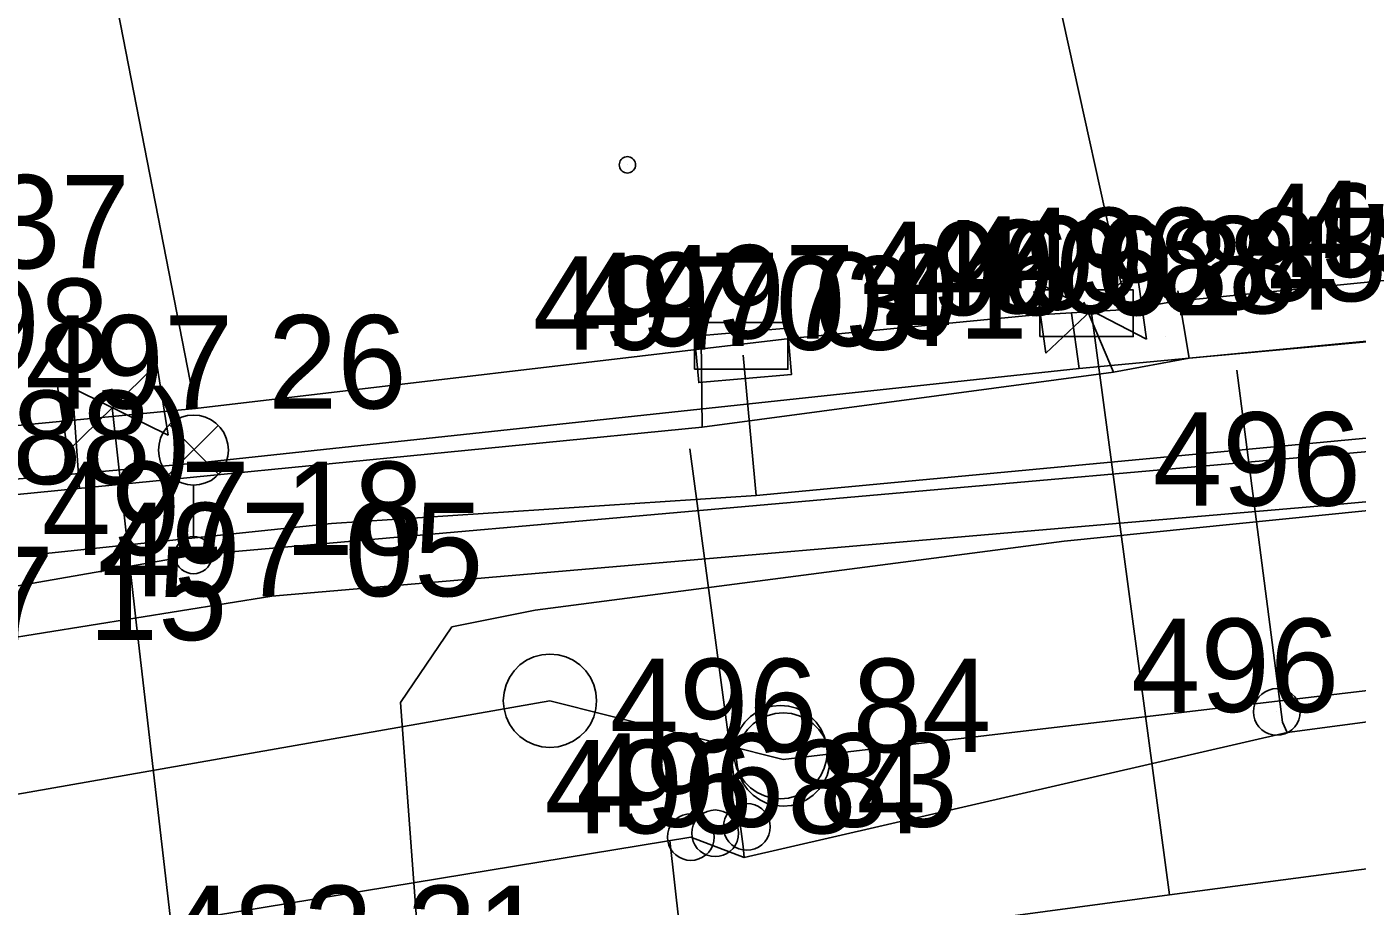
# Model space of a CAD drawing. Extents: x -695326 to -694942, y -1122979 to -1122738.
# Drawn here: x -695209.66 to -695195.4, y -1122779.07 to -1122769.65 of the extents above; entities that cross this region are included whole.
import ezdxf

# ---------------------------------------------------------------- set-up
doc = ezdxf.new("R2010")
doc.units = 0
for name, color, linetype in [('Budovy', 7, 'Continuous'), ('Level 26', 7, 'Continuous'), ('Level 29', 7, 'Continuous'), ('Level 30', 7, 'Continuous'), ('Level 31', 7, 'Continuous'), ('Level 33', 7, 'Continuous'), ('Level 35', 7, 'Continuous'), ('Level 36', 7, 'Continuous'), ('Level 38', 7, 'Continuous'), ('Level 44', 7, 'Continuous'), ('Level 45', 7, 'Continuous'), ('Level 48', 7, 'Continuous'), ('Level 51', 7, 'Continuous'), ('Level 53', 7, 'Continuous'), ('Rozhraní ploch', 7, 'Continuous')]:
    doc.layers.add(name, color=color, linetype=linetype)

msp = doc.modelspace()

# ---------------------------------------------------------------- linework, layer by layer
at = {"layer": 'Budovy'}
for p, q in [((-695197.87, -1122772.68), (-695198.83, -1122768.31)), ((-695207.85, -1122773.74), (-695208.85, -1122768.6)), ((-695203.22, -1122771.13), (-695203.22, -1122771.13)), ((-695194.73, -1122772.33), (-695197.34, -1122772.59)), ((-695197.87, -1122772.68), (-695198.88, -1122772.74)), ((-695197.34, -1122772.59), (-695197.87, -1122772.68)), ((-695198.88, -1122772.74), (-695201.48, -1122772.99)), ((-695201.48, -1122772.99), (-695207.85, -1122773.74)), ((-695207.85, -1122773.74), (-695215.17, -1122774.44))]:
    msp.add_line(p, q, dxfattribs=at)
msp.add_lwpolyline([(-695203.132, -1122771.13), (-695203.134, -1122771.115), (-695203.138, -1122771.1), (-695203.144, -1122771.086), (-695203.153, -1122771.074), (-695203.164, -1122771.063), (-695203.176, -1122771.054), (-695203.19, -1122771.048), (-695203.205, -1122771.044), (-695203.22, -1122771.042), (-695203.235, -1122771.044), (-695203.25, -1122771.048), (-695203.264, -1122771.054), (-695203.276, -1122771.063), (-695203.287, -1122771.074), (-695203.296, -1122771.086), (-695203.302, -1122771.1), (-695203.306, -1122771.115), (-695203.307, -1122771.13), (-695203.306, -1122771.145), (-695203.302, -1122771.16), (-695203.296, -1122771.174), (-695203.287, -1122771.186), (-695203.276, -1122771.197), (-695203.264, -1122771.206), (-695203.25, -1122771.212), (-695203.235, -1122771.216), (-695203.22, -1122771.217), (-695203.205, -1122771.216), (-695203.19, -1122771.212), (-695203.176, -1122771.206), (-695203.164, -1122771.197), (-695203.153, -1122771.186), (-695203.144, -1122771.174), (-695203.138, -1122771.16), (-695203.134, -1122771.145), (-695203.132, -1122771.13)], dxfattribs=at)
at = {"layer": 'Level 26'}
msp.add_line((-695207.87, -1122775.31), (-695207.87, -1122775.31), dxfattribs=at)
for points in [[(-695207.495, -1122774.185), (-695207.501, -1122774.12), (-695207.518, -1122774.057), (-695207.545, -1122773.997), (-695207.583, -1122773.944), (-695207.629, -1122773.898), (-695207.682, -1122773.86), (-695207.742, -1122773.833), (-695207.805, -1122773.816), (-695207.87, -1122773.81), (-695207.935, -1122773.816), (-695207.998, -1122773.833), (-695208.057, -1122773.86), (-695208.111, -1122773.898), (-695208.157, -1122773.944), (-695208.195, -1122773.997), (-695208.222, -1122774.057), (-695208.239, -1122774.12), (-695208.245, -1122774.185), (-695208.239, -1122774.25), (-695208.222, -1122774.313), (-695208.195, -1122774.372), (-695208.157, -1122774.426), (-695208.111, -1122774.472), (-695208.057, -1122774.51), (-695207.998, -1122774.537), (-695207.935, -1122774.554), (-695207.87, -1122774.56), (-695207.805, -1122774.554), (-695207.742, -1122774.537), (-695207.682, -1122774.51), (-695207.629, -1122774.472), (-695207.583, -1122774.426), (-695207.545, -1122774.372), (-695207.518, -1122774.313), (-695207.501, -1122774.25), (-695207.495, -1122774.185)], [(-695208.134, -1122774.448), (-695207.606, -1122773.92)], [(-695207.598, -1122774.445), (-695208.126, -1122773.916)], [(-695207.87, -1122775.11), (-695207.87, -1122774.56)], [(-695207.67, -1122775.31), (-695207.673, -1122775.275), (-695207.682, -1122775.242), (-695207.697, -1122775.21), (-695207.717, -1122775.181), (-695207.741, -1122775.157), (-695207.77, -1122775.137), (-695207.802, -1122775.122), (-695207.835, -1122775.113), (-695207.87, -1122775.11), (-695207.905, -1122775.113), (-695207.938, -1122775.122), (-695207.97, -1122775.137), (-695207.999, -1122775.157), (-695208.023, -1122775.181), (-695208.043, -1122775.21), (-695208.058, -1122775.242), (-695208.067, -1122775.275), (-695208.07, -1122775.31), (-695208.067, -1122775.345), (-695208.058, -1122775.378), (-695208.043, -1122775.41), (-695208.023, -1122775.439), (-695207.999, -1122775.463), (-695207.97, -1122775.483), (-695207.938, -1122775.498), (-695207.905, -1122775.507), (-695207.87, -1122775.51), (-695207.835, -1122775.507), (-695207.802, -1122775.498), (-695207.77, -1122775.483), (-695207.741, -1122775.463), (-695207.717, -1122775.439), (-695207.697, -1122775.41), (-695207.682, -1122775.378), (-695207.673, -1122775.345), (-695207.67, -1122775.31)]]:
    msp.add_lwpolyline(points, dxfattribs=at)
at = {"layer": 'Level 29'}
for p, q in [((-695196.26, -1122776.99), (-695196.26, -1122776.99)), ((-695201.94, -1122778.22), (-695201.94, -1122778.22)), ((-695202.28, -1122778.29), (-695202.28, -1122778.29))]:
    msp.add_line(p, q, dxfattribs=at)
for points in [[(-695196.01, -1122776.99), (-695196.014, -1122776.947), (-695196.025, -1122776.904), (-695196.043, -1122776.865), (-695196.068, -1122776.829), (-695196.099, -1122776.798), (-695196.135, -1122776.773), (-695196.174, -1122776.755), (-695196.217, -1122776.744), (-695196.26, -1122776.74), (-695196.303, -1122776.744), (-695196.346, -1122776.755), (-695196.385, -1122776.773), (-695196.421, -1122776.798), (-695196.452, -1122776.829), (-695196.477, -1122776.865), (-695196.495, -1122776.904), (-695196.506, -1122776.947), (-695196.51, -1122776.99), (-695196.506, -1122777.033), (-695196.495, -1122777.076), (-695196.477, -1122777.115), (-695196.452, -1122777.151), (-695196.421, -1122777.182), (-695196.385, -1122777.207), (-695196.346, -1122777.225), (-695196.303, -1122777.236), (-695196.26, -1122777.24), (-695196.217, -1122777.236), (-695196.174, -1122777.225), (-695196.135, -1122777.207), (-695196.099, -1122777.182), (-695196.068, -1122777.151), (-695196.043, -1122777.115), (-695196.025, -1122777.076), (-695196.014, -1122777.033), (-695196.01, -1122776.99)], [(-695201.69, -1122778.22), (-695201.694, -1122778.177), (-695201.705, -1122778.134), (-695201.723, -1122778.095), (-695201.748, -1122778.059), (-695201.779, -1122778.028), (-695201.815, -1122778.003), (-695201.854, -1122777.985), (-695201.897, -1122777.974), (-695201.94, -1122777.97), (-695201.983, -1122777.974), (-695202.026, -1122777.985), (-695202.065, -1122778.003), (-695202.101, -1122778.028), (-695202.132, -1122778.059), (-695202.157, -1122778.095), (-695202.175, -1122778.134), (-695202.186, -1122778.177), (-695202.19, -1122778.22), (-695202.186, -1122778.263), (-695202.175, -1122778.306), (-695202.157, -1122778.345), (-695202.132, -1122778.381), (-695202.101, -1122778.412), (-695202.065, -1122778.437), (-695202.026, -1122778.455), (-695201.983, -1122778.466), (-695201.94, -1122778.47), (-695201.897, -1122778.466), (-695201.854, -1122778.455), (-695201.815, -1122778.437), (-695201.779, -1122778.412), (-695201.748, -1122778.381), (-695201.723, -1122778.345), (-695201.705, -1122778.306), (-695201.694, -1122778.263), (-695201.69, -1122778.22)], [(-695202.03, -1122778.29), (-695202.034, -1122778.247), (-695202.045, -1122778.204), (-695202.063, -1122778.165), (-695202.088, -1122778.129), (-695202.119, -1122778.098), (-695202.155, -1122778.073), (-695202.194, -1122778.055), (-695202.237, -1122778.044), (-695202.28, -1122778.04), (-695202.323, -1122778.044), (-695202.366, -1122778.055), (-695202.405, -1122778.073), (-695202.441, -1122778.098), (-695202.472, -1122778.129), (-695202.497, -1122778.165), (-695202.515, -1122778.204), (-695202.526, -1122778.247), (-695202.53, -1122778.29), (-695202.526, -1122778.333), (-695202.515, -1122778.376), (-695202.497, -1122778.415), (-695202.472, -1122778.451), (-695202.441, -1122778.482), (-695202.405, -1122778.507), (-695202.366, -1122778.525), (-695202.323, -1122778.536), (-695202.28, -1122778.54), (-695202.237, -1122778.536), (-695202.194, -1122778.525), (-695202.155, -1122778.507), (-695202.119, -1122778.482), (-695202.088, -1122778.451), (-695202.063, -1122778.415), (-695202.045, -1122778.376), (-695202.034, -1122778.333), (-695202.03, -1122778.29)]]:
    msp.add_lwpolyline(points, dxfattribs=at)
at = {"layer": 'Level 30'}
msp.add_line((-695201.58, -1122777.42), (-695201.58, -1122777.42), dxfattribs=at)
msp.add_lwpolyline([(-695201.08, -1122777.42), (-695201.088, -1122777.333), (-695201.11, -1122777.249), (-695201.147, -1122777.17), (-695201.197, -1122777.099), (-695201.259, -1122777.037), (-695201.33, -1122776.987), (-695201.409, -1122776.95), (-695201.493, -1122776.928), (-695201.58, -1122776.92), (-695201.667, -1122776.928), (-695201.751, -1122776.95), (-695201.83, -1122776.987), (-695201.901, -1122777.037), (-695201.963, -1122777.099), (-695202.013, -1122777.17), (-695202.05, -1122777.249), (-695202.072, -1122777.333), (-695202.08, -1122777.42), (-695202.072, -1122777.507), (-695202.05, -1122777.591), (-695202.013, -1122777.67), (-695201.963, -1122777.741), (-695201.901, -1122777.803), (-695201.83, -1122777.853), (-695201.751, -1122777.89), (-695201.667, -1122777.912), (-695201.58, -1122777.92), (-695201.493, -1122777.912), (-695201.409, -1122777.89), (-695201.33, -1122777.853), (-695201.259, -1122777.803), (-695201.197, -1122777.741), (-695201.147, -1122777.67), (-695201.11, -1122777.591), (-695201.088, -1122777.507), (-695201.08, -1122777.42)], dxfattribs=at)
at = {"layer": 'Level 31'}
msp.add_line((-695198.3, -1122772.72), (-695198.3, -1122772.72), dxfattribs=at)
msp.add_lwpolyline([(-695198.8, -1122772.97), (-695197.8, -1122772.97), (-695197.8, -1122772.47), (-695198.8, -1122772.47), (-695198.8, -1122772.97)], dxfattribs=at)
at = {"layer": 'Level 33'}
msp.add_line((-695202, -1122773.07), (-695202, -1122773.07), dxfattribs=at)
msp.add_lwpolyline([(-695202.5, -1122773.32), (-695201.5, -1122773.32), (-695201.5, -1122772.82), (-695202.5, -1122772.82), (-695202.5, -1122773.32)], dxfattribs=at)
at = {"layer": 'Level 35'}
for points in [[(-695136.63, -1122948.53), (-695156.42, -1122943.14), (-695157.04, -1122922.84), (-695155.73, -1122896.32), (-695206.442, -1122851.419), (-695168.09, -1122856.87), (-695143.02, -1122847.8), (-695126.48, -1122843.49), (-695105.45, -1122831.75), (-695101.92, -1122801.21), (-695100.68, -1122774.21), (-695129.76, -1122766.58), (-695160.07, -1122771.5), (-695180.75, -1122772.92), (-695207.87, -1122775.31), (-695239.17, -1122780.8), (-695257.16, -1122783.99), (-695273.26, -1122787.27), (-695302.66, -1122789.09), (-695325.48, -1122790.75), (-695326.148, -1122790.622)], [(-695196.15, -1122777.21), (-695196.2, -1122777.1), (-695196.69, -1122773.33)], [(-695201.97, -1122778.55), (-695201.98, -1122778.43), (-695202.55, -1122774.17)], [(-695202.765, -1122778.367), (-695200.146, -1122801.735), (-695200.843, -1122803.801), (-695203.541, -1122806.31), (-695208.63, -1122807.517), (-695224.96, -1122804.061), (-695246.426, -1122806.594)]]:
    msp.add_lwpolyline(points, dxfattribs=at)
at = {"layer": 'Level 36'}
for p, q in [((-695197.32, -1122772.48), (-695197.2, -1122773.2)), ((-695198.33, -1122772.6), (-695198.01, -1122773.35)), ((-695197.41, -1122778.95), (-695198.25, -1122772.69)), ((-695202.43, -1122773), (-695202.42, -1122773.94)), ((-695201.84, -1122774.67), (-695201.98, -1122773.17)), ((-695198.01, -1122773.35), (-695197.2, -1122773.2)), ((-695202.42, -1122773.94), (-695198.01, -1122773.35)), ((-695209.09, -1122774.6), (-695209.16, -1122773.64)), ((-695213.4, -1122775.02), (-695202.42, -1122773.94))]:
    msp.add_line(p, q, dxfattribs=at)
for points in [[(-695100.94, -1122767.57), (-695107.09, -1122767.96), (-695119.03, -1122768.43), (-695130.63, -1122769.85), (-695132.36, -1122769.84), (-695141.5, -1122771.21), (-695149.63, -1122772.1), (-695155.54, -1122772.67), (-695162.87, -1122773.48), (-695172.41, -1122774.28), (-695178.84, -1122774.91), (-695196.15, -1122777.21), (-695201.97, -1122778.55), (-695202.54, -1122778.33)], [(-695111.57, -1122769.71), (-695119.64, -1122770.63), (-695139.66, -1122772.9), (-695154.98, -1122774.52), (-695157.91, -1122774.82), (-695165.76, -1122775.56), (-695180.77, -1122777.21), (-695194, -1122778.5), (-695197.41, -1122778.95), (-695200.767, -1122779.4)], [(-695197.2, -1122773.2), (-695194.25, -1122772.93), (-695181.29, -1122771.84)], [(-695175.75, -1122772.47), (-695176.56, -1122773.06), (-695187.02, -1122774), (-695198.54, -1122775.16), (-695204.21, -1122775.9), (-695205.1, -1122776.08), (-695205.65, -1122776.89), (-695205.43, -1122779.88), (-695204.59, -1122783.22), (-695203.26, -1122788.74)], [(-695179.48, -1122772.69), (-695191.73, -1122773.72), (-695201.84, -1122774.67)], [(-695207.986, -1122780.319), (-695208.48, -1122776.06), (-695208.74, -1122773.73)], [(-695201.84, -1122774.67), (-695206.39, -1122774.97), (-695213.13, -1122775.68)], [(-695202.54, -1122778.33), (-695213.92, -1122780.2), (-695217.68, -1122780.73), (-695219.33, -1122780.83), (-695232.79, -1122782.89), (-695236.46, -1122783.38), (-695241.94, -1122784.19), (-695242.5, -1122784.28), (-695260, -1122786.97), (-695260.32, -1122786.95), (-695261.14, -1122787.15), (-695268.21, -1122788.14), (-695273.22, -1122788.93), (-695275.82, -1122789.27), (-695282.84, -1122790.05), (-695286, -1122790.17), (-695287.76, -1122790.3), (-695311.24, -1122790.11), (-695326.15, -1122789.614)]]:
    msp.add_lwpolyline(points, dxfattribs=at)
at = {"layer": 'Level 38'}
for p, q in [((-695143.62, -1122770.67), (-695201.55, -1122777.5)), ((-695204.05, -1122776.87), (-695243.7, -1122783.83)), ((-695201.55, -1122777.5), (-695204.05, -1122776.87))]:
    msp.add_line(p, q, dxfattribs=at)
at = {"layer": 'Level 44'}
for p, q in [((-695201.98, -1122773.17), (-695201.98, -1122773.17)), ((-695204.05, -1122776.87), (-695204.05, -1122776.87)), ((-695201.55, -1122777.5), (-695201.55, -1122777.5)), ((-695202.54, -1122778.33), (-695202.54, -1122778.33))]:
    msp.add_line(p, q, dxfattribs=at)
for points in [[(-695202.456, -1122773.462), (-695201.46, -1122773.375), (-695201.504, -1122772.878), (-695202.5, -1122772.965), (-695202.456, -1122773.462)], [(-695203.55, -1122776.87), (-695203.558, -1122776.783), (-695203.58, -1122776.699), (-695203.617, -1122776.62), (-695203.667, -1122776.549), (-695203.729, -1122776.487), (-695203.8, -1122776.437), (-695203.879, -1122776.4), (-695203.963, -1122776.378), (-695204.05, -1122776.37), (-695204.137, -1122776.378), (-695204.221, -1122776.4), (-695204.3, -1122776.437), (-695204.371, -1122776.487), (-695204.433, -1122776.549), (-695204.483, -1122776.62), (-695204.52, -1122776.699), (-695204.542, -1122776.783), (-695204.55, -1122776.87), (-695204.542, -1122776.957), (-695204.52, -1122777.041), (-695204.483, -1122777.12), (-695204.433, -1122777.191), (-695204.371, -1122777.253), (-695204.3, -1122777.303), (-695204.221, -1122777.34), (-695204.137, -1122777.362), (-695204.05, -1122777.37), (-695203.963, -1122777.362), (-695203.879, -1122777.34), (-695203.8, -1122777.303), (-695203.729, -1122777.253), (-695203.667, -1122777.191), (-695203.617, -1122777.12), (-695203.58, -1122777.041), (-695203.558, -1122776.957), (-695203.55, -1122776.87)], [(-695201.05, -1122777.5), (-695201.058, -1122777.413), (-695201.08, -1122777.329), (-695201.117, -1122777.25), (-695201.167, -1122777.179), (-695201.229, -1122777.117), (-695201.3, -1122777.067), (-695201.379, -1122777.03), (-695201.463, -1122777.008), (-695201.55, -1122777), (-695201.637, -1122777.008), (-695201.721, -1122777.03), (-695201.8, -1122777.067), (-695201.871, -1122777.117), (-695201.933, -1122777.179), (-695201.983, -1122777.25), (-695202.02, -1122777.329), (-695202.042, -1122777.413), (-695202.05, -1122777.5), (-695202.042, -1122777.587), (-695202.02, -1122777.671), (-695201.983, -1122777.75), (-695201.933, -1122777.821), (-695201.871, -1122777.883), (-695201.8, -1122777.933), (-695201.721, -1122777.97), (-695201.637, -1122777.992), (-695201.55, -1122778), (-695201.463, -1122777.992), (-695201.379, -1122777.97), (-695201.3, -1122777.933), (-695201.229, -1122777.883), (-695201.167, -1122777.821), (-695201.117, -1122777.75), (-695201.08, -1122777.671), (-695201.058, -1122777.587), (-695201.05, -1122777.5)], [(-695202.29, -1122778.33), (-695202.294, -1122778.287), (-695202.305, -1122778.244), (-695202.323, -1122778.205), (-695202.348, -1122778.169), (-695202.379, -1122778.138), (-695202.415, -1122778.113), (-695202.454, -1122778.095), (-695202.497, -1122778.084), (-695202.54, -1122778.08), (-695202.583, -1122778.084), (-695202.626, -1122778.095), (-695202.665, -1122778.113), (-695202.701, -1122778.138), (-695202.732, -1122778.169), (-695202.757, -1122778.205), (-695202.775, -1122778.244), (-695202.786, -1122778.287), (-695202.79, -1122778.33), (-695202.786, -1122778.373), (-695202.775, -1122778.416), (-695202.757, -1122778.455), (-695202.732, -1122778.491), (-695202.701, -1122778.522), (-695202.665, -1122778.547), (-695202.626, -1122778.565), (-695202.583, -1122778.576), (-695202.54, -1122778.58), (-695202.497, -1122778.576), (-695202.454, -1122778.565), (-695202.415, -1122778.547), (-695202.379, -1122778.522), (-695202.348, -1122778.491), (-695202.323, -1122778.455), (-695202.305, -1122778.416), (-695202.294, -1122778.373), (-695202.29, -1122778.33)]]:
    msp.add_lwpolyline(points, dxfattribs=at)
for points in [[(-695201.46, -1122773.375), (-695202.456, -1122773.462), (-695202.5, -1122772.965), (-695201.504, -1122772.878)], [(-695203.963, -1122777.362), (-695204.05, -1122777.37), (-695204.137, -1122777.362), (-695204.221, -1122777.34), (-695204.3, -1122777.303), (-695204.371, -1122777.253), (-695204.433, -1122777.191), (-695204.483, -1122777.12), (-695204.52, -1122777.041), (-695204.542, -1122776.957), (-695204.55, -1122776.87), (-695204.542, -1122776.783), (-695204.52, -1122776.699), (-695204.483, -1122776.62), (-695204.433, -1122776.549), (-695204.371, -1122776.487), (-695204.3, -1122776.437), (-695204.221, -1122776.4), (-695204.137, -1122776.378), (-695204.05, -1122776.37), (-695203.963, -1122776.378), (-695203.879, -1122776.4), (-695203.8, -1122776.437), (-695203.729, -1122776.487), (-695203.667, -1122776.549), (-695203.617, -1122776.62), (-695203.58, -1122776.699), (-695203.558, -1122776.783), (-695203.55, -1122776.87), (-695203.558, -1122776.957), (-695203.58, -1122777.041), (-695203.617, -1122777.12), (-695203.667, -1122777.191), (-695203.729, -1122777.253), (-695203.8, -1122777.303), (-695203.879, -1122777.34)], [(-695201.463, -1122777.992), (-695201.55, -1122778), (-695201.637, -1122777.992), (-695201.721, -1122777.97), (-695201.8, -1122777.933), (-695201.871, -1122777.883), (-695201.933, -1122777.821), (-695201.983, -1122777.75), (-695202.02, -1122777.671), (-695202.042, -1122777.587), (-695202.05, -1122777.5), (-695202.042, -1122777.413), (-695202.02, -1122777.329), (-695201.983, -1122777.25), (-695201.933, -1122777.179), (-695201.871, -1122777.117), (-695201.8, -1122777.067), (-695201.721, -1122777.03), (-695201.637, -1122777.008), (-695201.55, -1122777), (-695201.463, -1122777.008), (-695201.379, -1122777.03), (-695201.3, -1122777.067), (-695201.229, -1122777.117), (-695201.167, -1122777.179), (-695201.117, -1122777.25), (-695201.08, -1122777.329), (-695201.058, -1122777.413), (-695201.05, -1122777.5), (-695201.058, -1122777.587), (-695201.08, -1122777.671), (-695201.117, -1122777.75), (-695201.167, -1122777.821), (-695201.229, -1122777.883), (-695201.3, -1122777.933), (-695201.379, -1122777.97)], [(-695202.497, -1122778.576), (-695202.54, -1122778.58), (-695202.583, -1122778.576), (-695202.626, -1122778.565), (-695202.665, -1122778.547), (-695202.701, -1122778.522), (-695202.732, -1122778.491), (-695202.757, -1122778.455), (-695202.775, -1122778.416), (-695202.786, -1122778.373), (-695202.79, -1122778.33), (-695202.786, -1122778.287), (-695202.775, -1122778.244), (-695202.757, -1122778.205), (-695202.732, -1122778.169), (-695202.701, -1122778.138), (-695202.665, -1122778.113), (-695202.626, -1122778.095), (-695202.583, -1122778.084), (-695202.54, -1122778.08), (-695202.497, -1122778.084), (-695202.454, -1122778.095), (-695202.415, -1122778.113), (-695202.379, -1122778.138), (-695202.348, -1122778.169), (-695202.323, -1122778.205), (-695202.305, -1122778.244), (-695202.294, -1122778.287), (-695202.29, -1122778.33), (-695202.294, -1122778.373), (-695202.305, -1122778.416), (-695202.323, -1122778.455), (-695202.348, -1122778.491), (-695202.379, -1122778.522), (-695202.415, -1122778.547), (-695202.454, -1122778.565)]]:
    msp.add_lwpolyline(points, close=True, dxfattribs=at)
at = {"layer": 'Level 45'}
for p, q in [((-695198.25, -1122772.69), (-695198.25, -1122772.69)), ((-695197.453, -1122772.963), (-695197.453, -1122772.963)), ((-695208.74, -1122773.73), (-695208.74, -1122773.73)), ((-695207.938, -1122773.989), (-695207.938, -1122773.989))]:
    msp.add_line(p, q, dxfattribs=at)
for points in [[(-695197.764, -1122772.233), (-695198.736, -1122773.147)], [(-695197.764, -1122772.233), (-695197.656, -1122772.996)], [(-695198.844, -1122772.384), (-695198.736, -1122773.147)], [(-695197.656, -1122772.996), (-695198.844, -1122772.384)], [(-695208.262, -1122773.264), (-695209.218, -1122774.196)], [(-695208.262, -1122773.264), (-695208.141, -1122774.025)], [(-695209.339, -1122773.435), (-695209.218, -1122774.196)], [(-695208.141, -1122774.025), (-695209.339, -1122773.435)]]:
    msp.add_lwpolyline(points, dxfattribs=at)
at = {"layer": 'Level 51'}
for p, q in [((-695198.3, -1122772.72), (-695198.3, -1122772.72)), ((-695197.87, -1122772.68), (-695197.87, -1122772.68)), ((-695197.34, -1122772.59), (-695197.34, -1122772.59)), ((-695198.88, -1122772.74), (-695198.88, -1122772.74)), ((-695201.48, -1122772.99), (-695201.48, -1122772.99)), ((-695202.41, -1122773.11), (-695202.41, -1122773.11)), ((-695202, -1122773.07), (-695202, -1122773.07)), ((-695207.85, -1122773.74), (-695207.85, -1122773.74)), ((-695195.74, -1122774.78), (-695195.74, -1122774.78)), ((-695207.87, -1122775.31), (-695207.87, -1122775.31)), ((-695207.03, -1122775.75), (-695207.03, -1122775.75)), ((-695196.26, -1122776.99), (-695196.26, -1122776.99)), ((-695201.58, -1122777.42), (-695201.58, -1122777.42)), ((-695201.94, -1122778.22), (-695201.94, -1122778.22)), ((-695202.28, -1122778.29), (-695202.28, -1122778.29))]:
    msp.add_line(p, q, dxfattribs=at)
at = {"layer": 'Level 53'}
for p, q in [((-695197.2, -1122773.2), (-695189.14, -1122772.43)), ((-695198.38, -1122773.31), (-695198.46, -1122772.72)), ((-695215.08, -1122774.97), (-695207.81, -1122774.32))]:
    msp.add_line(p, q, dxfattribs=at)
msp.add_lwpolyline([(-695207.81, -1122774.32), (-695198.38, -1122773.31), (-695197.2, -1122773.2)], dxfattribs=at)
at = {"layer": 'Rozhraní ploch'}
msp.add_lwpolyline([(-695279.1, -1122786.9), (-695278.89, -1122788.42), (-695272.73, -1122787.29), (-695272.36, -1122787.03), (-695252.16, -1122783.21), (-695241.09, -1122781.4), (-695228.91, -1122779.36), (-695209.97, -1122776.22), (-695207.03, -1122775.75), (-695195.74, -1122774.78), (-695189.15, -1122774.18), (-695162.96, -1122772.01), (-695130, -1122767.3), (-695127.55, -1122766.99), (-695110.97, -1122765.52)], dxfattribs=at)

# ---------------------------------------------------------------- texts
at = {"layer": 'Level 48'}
for s, p in [('Š-0837', (-695212.863, -1122772.239)), ('496,98', (-695212.863, -1122773.349)), ('(495,88)', (-695212.863, -1122774.549))]:
    msp.add_text(s, height=1, dxfattribs=at).set_placement(p)
at = {"layer": 'Level 53'}
for s, p in [('496 73', (-695196.05, -1122772.3)), ('496 78', (-695196.56, -1122772.33)), ('496 85', (-695199.17, -1122772.59)), ('496 88', (-695200.13, -1122772.72)), ('496 84', (-695199.7, -1122772.68)), ('496 92', (-695200.712, -1122772.74)), ('497 01', (-695203.02, -1122772.99)), ('497 03', (-695204.233, -1122773.11)), ('497 04', (-695203.823, -1122773.07)), ('497 26', (-695209.675, -1122773.74)), ('496 69', (-695197.59, -1122774.78)), ('497 18', (-695209.497, -1122775.31)), ('497 05', (-695208.853, -1122775.75)), ('497 15', (-695211.597, -1122776.22)), ('496 61', (-695197.823, -1122776.99)), ('496 84', (-695203.41, -1122777.42)), ('496 84', (-695204.11, -1122778.29)), ('496 83', (-695203.77, -1122778.22)), ('482 31', (-695208.182, -1122779.85))]:
    msp.add_text(s, height=1, dxfattribs=at).set_placement(p)

doc.saveas('drawing.dxf')
